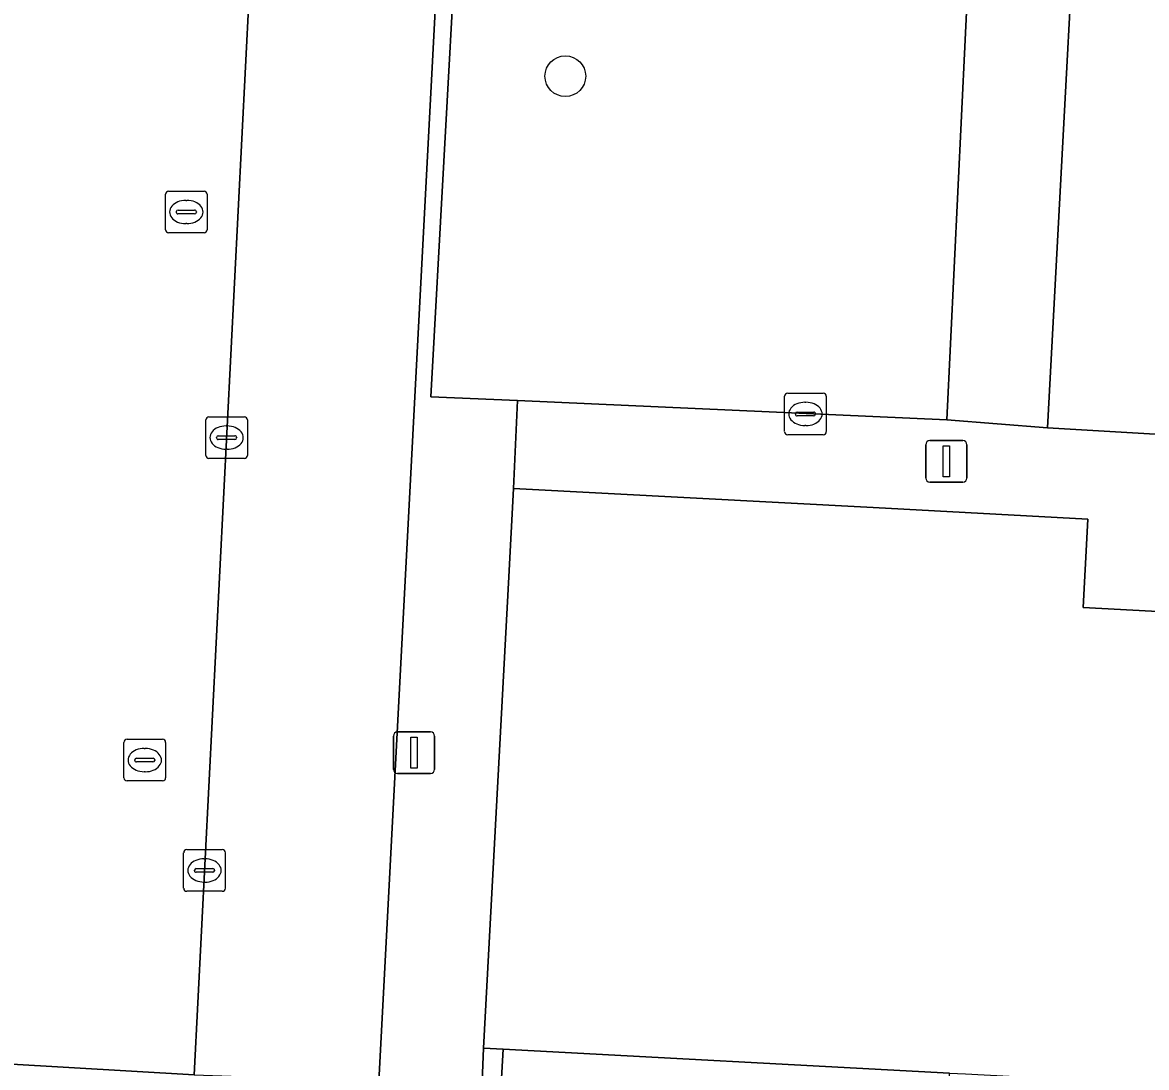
# Model space of a CAD drawing. Extents: x 162989 to 165008, y 383432 to 384338.
# Drawn here: x 164565.85 to 164592.86, y 384014.31 to 384039.42 of the extents above; entities that cross this region are included whole.
import ezdxf

# ---------------------------------------------------------------- set-up
doc = ezdxf.new("R2010")
doc.units = 0
for name, color, linetype in [('IMGEO_Boom', 7, 'Continuous'), ('IMGEO_Groenvoorziening', 7, 'Continuous'), ('IMGEO_Kolk', 7, 'Continuous'), ('IMGEO_Lichtmast', 7, 'Continuous'), ('IMGEO_Muur', 7, 'Continuous'), ('IMGEO_Pand', 7, 'Continuous'), ('IMGEO_Parkeervlak_open', 7, 'Continuous'), ('IMGEO_Rijbaan_lokaal_open', 7, 'Continuous'), ('IMGEO_Rioolput', 7, 'Continuous'), ('IMGEO_Voetpad_open', 7, 'Continuous')]:
    doc.layers.add(name, color=color, linetype=linetype)

msp = doc.modelspace()

# ---------------------------------------------------------------- linework, layer by layer
at = {"layer": 'IMGEO_Boom'}
msp.add_circle((164578.891, 384038.129), 0.489, dxfattribs=at)
at = {"layer": 'IMGEO_Groenvoorziening'}
for points in [[(164646.954, 384048.821), (164647.086, 384051.835), (164613.969, 384049.786), (164609.937, 384049.54), (164591.481, 384048.37), (164590.48, 384029.682), (164593.475, 384029.506), (164594.267, 384044.3), (164594.334, 384045.542), (164643.943, 384048.633)], [(164588.942, 384048.142), (164576.598, 384047.401), (164575.66, 384030.425), (164577.74, 384030.333), (164588.06, 384029.875)]]:
    msp.add_lwpolyline(points, close=True, dxfattribs=at)
at = {"layer": 'IMGEO_Kolk'}
for p, q in [((164584.16, 384029.587), (164584.16, 384030.439)), ((164584.235, 384030.513), (164585.087, 384030.513)), ((164585.161, 384030.439), (164585.161, 384029.587)), ((164584.648, 384030.293), (164584.673, 384030.293)), ((164570.251, 384029.018), (164570.251, 384029.87)), ((164570.326, 384029.944), (164571.178, 384029.944)), ((164571.252, 384029.87), (164571.252, 384029.018)), ((164584.419, 384030.007), (164584.419, 384030.019)), ((164584.857, 384029.97), (164584.459, 384029.97)), ((164584.462, 384030.056), (164584.86, 384030.056)), ((164584.903, 384030.019), (164584.903, 384030.007)), ((164570.739, 384029.724), (164570.764, 384029.724)), ((164584.671, 384029.733), (164584.646, 384029.733)), ((164570.51, 384029.438), (164570.51, 384029.45)), ((164570.948, 384029.401), (164570.55, 384029.401)), ((164570.553, 384029.487), (164570.951, 384029.487)), ((164570.994, 384029.45), (164570.994, 384029.438)), ((164585.087, 384029.513), (164584.235, 384029.513)), ((164570.762, 384029.164), (164570.737, 384029.164)), ((164571.178, 384028.944), (164570.326, 384028.944)), ((164569.72, 384018.616), (164569.72, 384019.468)), ((164569.795, 384019.542), (164570.647, 384019.542)), ((164570.208, 384019.322), (164570.233, 384019.322)), ((164570.721, 384019.468), (164570.721, 384018.616)), ((164569.979, 384019.036), (164569.979, 384019.048)), ((164570.022, 384019.085), (164570.42, 384019.085)), ((164570.463, 384019.048), (164570.463, 384019.036)), ((164570.417, 384018.999), (164570.019, 384018.999)), ((164570.647, 384018.542), (164569.795, 384018.542)), ((164570.231, 384018.762), (164570.206, 384018.762))]:
    msp.add_line(p, q, dxfattribs=at)
for points in [[(164584.16, 384029.587), (164584.16, 384030.439)], [(164584.235, 384030.513), (164585.087, 384030.513)], [(164585.161, 384030.439), (164585.161, 384029.587)], [(164570.251, 384029.018), (164570.251, 384029.87)], [(164570.326, 384029.944), (164571.178, 384029.944)], [(164571.252, 384029.87), (164571.252, 384029.018)], [(164585.087, 384029.513), (164584.235, 384029.513)], [(164571.178, 384028.944), (164570.326, 384028.944)], [(164569.72, 384018.616), (164569.72, 384019.468)], [(164569.795, 384019.542), (164570.647, 384019.542)], [(164570.721, 384019.468), (164570.721, 384018.616)], [(164570.647, 384018.542), (164569.795, 384018.542)]]:
    msp.add_lwpolyline(points, dxfattribs=at)
for centre, radius, start, end in [((164584.237, 384030.437), 0.0765, 91.552, 178.448), ((164584.237, 384030.437), 0.0765, 91.552, 178.448), ((164585.085, 384030.437), 0.0765, 1.552, 88.448), ((164585.085, 384030.437), 0.0765, 1.552, 88.448), ((164570.328, 384029.868), 0.0765, 91.552, 178.448), ((164570.328, 384029.868), 0.0765, 91.552, 178.448), ((164571.176, 384029.868), 0.0765, 1.552, 88.448), ((164571.176, 384029.868), 0.0765, 1.552, 88.448), ((164584.459, 384030.016), 0.0403, 85.8775, 175.7526), ((164584.456, 384030.006), 0.0366, 178.938, 274.7102), ((164584.86, 384030.013), 0.043, 264.8664, 352.4533), ((164584.864, 384030.018), 0.0386, 1.7309, 96.639), ((164584.237, 384029.589), 0.0765, 181.552, 268.448), ((164584.237, 384029.589), 0.0765, 181.552, 268.448), ((164585.085, 384029.589), 0.0765, 271.552, 358.448), ((164585.085, 384029.589), 0.0765, 271.552, 358.448), ((164570.55, 384029.447), 0.0403, 85.8775, 175.7526), ((164570.547, 384029.437), 0.0366, 178.938, 274.7102), ((164570.951, 384029.444), 0.043, 264.8664, 352.4533), ((164570.955, 384029.449), 0.0386, 1.7309, 96.639), ((164570.328, 384029.02), 0.0765, 181.552, 268.448), ((164570.328, 384029.02), 0.0765, 181.552, 268.448), ((164571.176, 384029.02), 0.0765, 271.552, 358.448), ((164571.176, 384029.02), 0.0765, 271.552, 358.448), ((164569.797, 384019.466), 0.0765, 91.552, 178.448), ((164569.797, 384019.466), 0.0765, 91.552, 178.448), ((164570.645, 384019.466), 0.0765, 1.552, 88.448), ((164570.645, 384019.466), 0.0765, 1.552, 88.448), ((164570.019, 384019.045), 0.0403, 85.8775, 175.7526), ((164570.424, 384019.047), 0.0386, 1.7309, 96.639), ((164570.016, 384019.035), 0.0366, 178.938, 274.7102), ((164570.42, 384019.042), 0.043, 264.8664, 352.4533), ((164569.797, 384018.618), 0.0765, 181.552, 268.448), ((164569.797, 384018.618), 0.0765, 181.552, 268.448), ((164570.645, 384018.618), 0.0765, 271.552, 358.448), ((164570.645, 384018.618), 0.0765, 271.552, 358.448)]:
    msp.add_arc(centre, radius, start, end, dxfattribs=at)
for centre, major_axis, ratio, start_param, end_param in [((164584.647, 384030.013), (-0.387, 0.002), 0.722429, 4.712389, 7.853982), ((164584.672, 384030.013), (-0.39, 0.002), 0.717154, 1.570796, 4.712389), ((164570.738, 384029.444), (-0.387, 0.002), 0.722429, 4.712389, 7.853982), ((164570.763, 384029.444), (-0.39, 0.002), 0.717154, 1.570796, 4.712389), ((164570.207, 384019.042), (-0.387, 0.002), 0.722429, 4.712389, 7.853982), ((164570.232, 384019.042), (-0.39, 0.002), 0.717154, 1.570796, 4.712389)]:
    msp.add_ellipse(centre, major_axis=major_axis, ratio=ratio, start_param=start_param, end_param=end_param, dxfattribs=at)
at = {"layer": 'IMGEO_Lichtmast'}
for p, q in [((164587.652, 384029.373), (164588.442, 384029.373)), ((164588.442, 384029.373), (164587.652, 384029.373)), ((164587.552, 384028.473), (164587.552, 384029.273)), ((164587.552, 384029.273), (164587.552, 384028.473)), ((164588.542, 384029.273), (164588.542, 384028.473)), ((164588.542, 384028.473), (164588.542, 384029.273)), ((164588.442, 384028.373), (164587.652, 384028.373)), ((164587.652, 384028.373), (164588.442, 384028.373)), ((164574.86, 384022.372), (164575.65, 384022.372)), ((164575.65, 384022.372), (164574.86, 384022.372)), ((164574.76, 384021.472), (164574.76, 384022.272)), ((164574.76, 384022.272), (164574.76, 384021.472)), ((164575.75, 384022.272), (164575.75, 384021.472)), ((164575.75, 384021.472), (164575.75, 384022.272)), ((164575.65, 384021.372), (164574.86, 384021.372)), ((164574.86, 384021.372), (164575.65, 384021.372))]:
    msp.add_line(p, q, dxfattribs=at)
for points in [[(164587.972, 384029.248), (164588.122, 384029.248), (164588.122, 384028.498), (164587.972, 384028.498), (164587.972, 384029.248)], [(164575.18, 384022.247), (164575.33, 384022.247), (164575.33, 384021.497), (164575.18, 384021.497), (164575.18, 384022.247)]]:
    msp.add_lwpolyline(points, dxfattribs=at)
for centre, start, end in [((164587.652, 384029.273), 90, 180), ((164587.652, 384029.273), 90, 180), ((164588.442, 384029.273), 0, 90), ((164588.442, 384029.273), 360, 90), ((164587.652, 384028.473), 180, 270), ((164587.652, 384028.473), 180, 270), ((164588.442, 384028.473), 270, 0), ((164588.442, 384028.473), 270, 0), ((164574.86, 384022.272), 90, 180), ((164574.86, 384022.272), 90, 180), ((164575.65, 384022.272), 0, 90), ((164575.65, 384022.272), 360, 90), ((164574.86, 384021.472), 180, 270), ((164574.86, 384021.472), 180, 270), ((164575.65, 384021.472), 270, 0), ((164575.65, 384021.472), 270, 0)]:
    msp.add_arc(centre, 0.1, start, end, dxfattribs=at)
at = {"layer": 'IMGEO_Muur'}
msp.add_lwpolyline([(164576.792, 384011.366), (164569.817, 384011.752), (164569.806, 384011.372), (164577.182, 384010.966), (164577.394, 384014.746), (164576.928, 384014.771)], close=True, dxfattribs=at)
at = {"layer": 'IMGEO_Pand'}
msp.add_lwpolyline([(164653.458, 384025.106), (164648.605, 384025.366), (164648.54, 384024.133), (164648.443, 384022.313), (164596.553, 384025.083), (164591.335, 384025.361), (164591.433, 384027.181), (164591.449, 384027.486), (164586.288, 384027.762), (164577.646, 384028.223), (164577.533, 384026.098), (164576.928, 384014.771), (164577.394, 384014.746), (164588.12, 384014.173), (164588.509, 384014.153), (164652.73, 384010.724), (164653.227, 384020.027)], close=True, dxfattribs=at)
at = {"layer": 'IMGEO_Parkeervlak_open'}
msp.add_lwpolyline([(164569.969, 384014.128), (164574.411, 384013.969), (164576.047, 384045.052), (164571.559, 384045.286)], close=True, dxfattribs=at)
at = {"layer": 'IMGEO_Rijbaan_lokaal_open'}
for points in [[(164571.559, 384045.286), (164571.57, 384045.602), (164565.483, 384045.84), (164565.3, 384041.461), (164565.295, 384040.452), (164565.087, 384034.014), (164564.954, 384033.393), (164564.569, 384025.913), (164564.641, 384025.403), (164564.013, 384017.971), (164563.941, 384014.486), (164569.969, 384014.128)], [(164557.936, 384006.278), (164587.681, 384004.873), (164588.12, 384014.173), (164577.394, 384014.746), (164577.182, 384010.966), (164569.806, 384011.372), (164569.817, 384011.752), (164558.265, 384012.39)]]:
    msp.add_lwpolyline(points, close=True, dxfattribs=at)
at = {"layer": 'IMGEO_Rioolput'}
for p, q in [((164569.283, 384034.44), (164569.283, 384035.292)), ((164569.358, 384035.366), (164570.21, 384035.366)), ((164570.284, 384035.292), (164570.284, 384034.44)), ((164569.771, 384035.146), (164569.796, 384035.146)), ((164569.542, 384034.86), (164569.542, 384034.872)), ((164569.98, 384034.823), (164569.582, 384034.823)), ((164569.585, 384034.909), (164569.983, 384034.909)), ((164570.026, 384034.872), (164570.026, 384034.86)), ((164569.794, 384034.586), (164569.769, 384034.586)), ((164570.21, 384034.366), (164569.358, 384034.366)), ((164568.285, 384021.268), (164568.285, 384022.12)), ((164568.36, 384022.194), (164569.212, 384022.194)), ((164569.286, 384022.12), (164569.286, 384021.268)), ((164568.773, 384021.974), (164568.798, 384021.974)), ((164568.544, 384021.688), (164568.544, 384021.7)), ((164568.982, 384021.651), (164568.584, 384021.651)), ((164568.587, 384021.737), (164568.985, 384021.737)), ((164569.028, 384021.7), (164569.028, 384021.688)), ((164568.796, 384021.414), (164568.771, 384021.414)), ((164569.212, 384021.194), (164568.36, 384021.194))]:
    msp.add_line(p, q, dxfattribs=at)
for points in [[(164569.283, 384034.44), (164569.283, 384035.292)], [(164569.358, 384035.366), (164570.21, 384035.366)], [(164570.284, 384035.292), (164570.284, 384034.44)], [(164570.21, 384034.366), (164569.358, 384034.366)], [(164568.285, 384021.268), (164568.285, 384022.12)], [(164568.36, 384022.194), (164569.212, 384022.194)], [(164569.286, 384022.12), (164569.286, 384021.268)], [(164569.212, 384021.194), (164568.36, 384021.194)]]:
    msp.add_lwpolyline(points, dxfattribs=at)
for centre, radius, start, end in [((164569.36, 384035.29), 0.0765, 91.552, 178.448), ((164569.36, 384035.29), 0.0765, 91.552, 178.448), ((164570.208, 384035.29), 0.0765, 1.552, 88.448), ((164570.208, 384035.29), 0.0765, 1.552, 88.448), ((164569.582, 384034.869), 0.0403, 85.8775, 175.7526), ((164569.579, 384034.859), 0.0366, 178.938, 274.7102), ((164569.983, 384034.866), 0.043, 264.8664, 352.4533), ((164569.987, 384034.871), 0.0386, 1.7309, 96.639), ((164569.36, 384034.442), 0.0765, 181.552, 268.448), ((164569.36, 384034.442), 0.0765, 181.552, 268.448), ((164570.208, 384034.442), 0.0765, 271.552, 358.448), ((164570.208, 384034.442), 0.0765, 271.552, 358.448), ((164568.362, 384022.118), 0.0765, 91.552, 178.448), ((164568.362, 384022.118), 0.0765, 91.552, 178.448), ((164569.21, 384022.118), 0.0765, 1.552, 88.448), ((164569.21, 384022.118), 0.0765, 1.552, 88.448), ((164568.584, 384021.697), 0.0403, 85.8775, 175.7526), ((164568.581, 384021.687), 0.0366, 178.938, 274.7102), ((164568.985, 384021.694), 0.043, 264.8664, 352.4533), ((164568.989, 384021.699), 0.0386, 1.7309, 96.639), ((164568.362, 384021.27), 0.0765, 181.552, 268.448), ((164568.362, 384021.27), 0.0765, 181.552, 268.448), ((164569.21, 384021.27), 0.0765, 271.552, 358.448), ((164569.21, 384021.27), 0.0765, 271.552, 358.448)]:
    msp.add_arc(centre, radius, start, end, dxfattribs=at)
for centre, major_axis, ratio, start_param, end_param in [((164569.77, 384034.866), (-0.387, 0.002), 0.722429, 4.712389, 7.853982), ((164569.795, 384034.866), (-0.39, 0.002), 0.717154, 1.570796, 4.712389), ((164568.772, 384021.694), (-0.387, 0.002), 0.722429, 4.712389, 7.853982), ((164568.797, 384021.694), (-0.39, 0.002), 0.717154, 1.570796, 4.712389)]:
    msp.add_ellipse(centre, major_axis=major_axis, ratio=ratio, start_param=start_param, end_param=end_param, dxfattribs=at)
at = {"layer": 'IMGEO_Voetpad_open'}
for points in [[(164576.792, 384011.366), (164576.928, 384014.771), (164577.533, 384026.098), (164577.646, 384028.223), (164577.74, 384030.333), (164575.66, 384030.425), (164576.598, 384047.401), (164588.942, 384048.142), (164591.481, 384048.37), (164609.937, 384049.54), (164613.969, 384049.786), (164647.086, 384051.835), (164649.732, 384051.964), (164654.9, 384052.26), (164655.31, 384052.26), (164665.435, 384052.992), (164667.974, 384053.01), (164673.51, 384053.377), (164678.513, 384053.709), (164682.137, 384053.949), (164694.95, 384054.684), (164694.79, 384057.19)], [(164648.629, 384034.712), (164648.857, 384035.429), (164648.91, 384036.171), (164649.732, 384051.964), (164647.086, 384051.835), (164646.954, 384048.821), (164646.512, 384038.728), (164597.022, 384041.161), (164596.465, 384029.331), (164593.475, 384029.506), (164590.48, 384029.682), (164588.06, 384029.875), (164577.74, 384030.333), (164577.646, 384028.223), (164586.288, 384027.762), (164591.449, 384027.486), (164591.433, 384027.181), (164591.335, 384025.361), (164596.553, 384025.083), (164596.906, 384030.619)], [(164468.431, 384041.291), (164471.48, 384041.348), (164471.82, 384041.277), (164477.687, 384040.984), (164493.78, 384040.292), (164496.359, 384040.161), (164496.512, 384043.171), (164500, 384042.99), (164515.185, 384042.25), (164515.254, 384043.797), (164531.707, 384043.016), (164534.833, 384042.88), (164534.897, 384044.353), (164560.024, 384043.205), (164560.198, 384046.119), (164565.483, 384045.84), (164571.57, 384045.602), (164571.626, 384047.297), (164571.934, 384047.265), (164571.885, 384045.62), (164576.037, 384045.442), (164576.047, 384045.052), (164574.411, 384013.969)], [(164569.969, 384014.128), (164563.941, 384014.486), (164555.425, 384014.992), (164539.455, 384015.911), (164539.653, 384020.014), (164534.124, 384020.215), (164533.956, 384016.227), (164533.506, 384016.278), (164533.429, 384014.693), (164535.695, 384014.582), (164543.294, 384014.211)]]:
    msp.add_lwpolyline(points, dxfattribs=at)
msp.add_lwpolyline([(164591.481, 384048.37), (164588.942, 384048.142), (164588.06, 384029.875), (164590.48, 384029.682)], close=True, dxfattribs=at)

doc.saveas('drawing.dxf')
